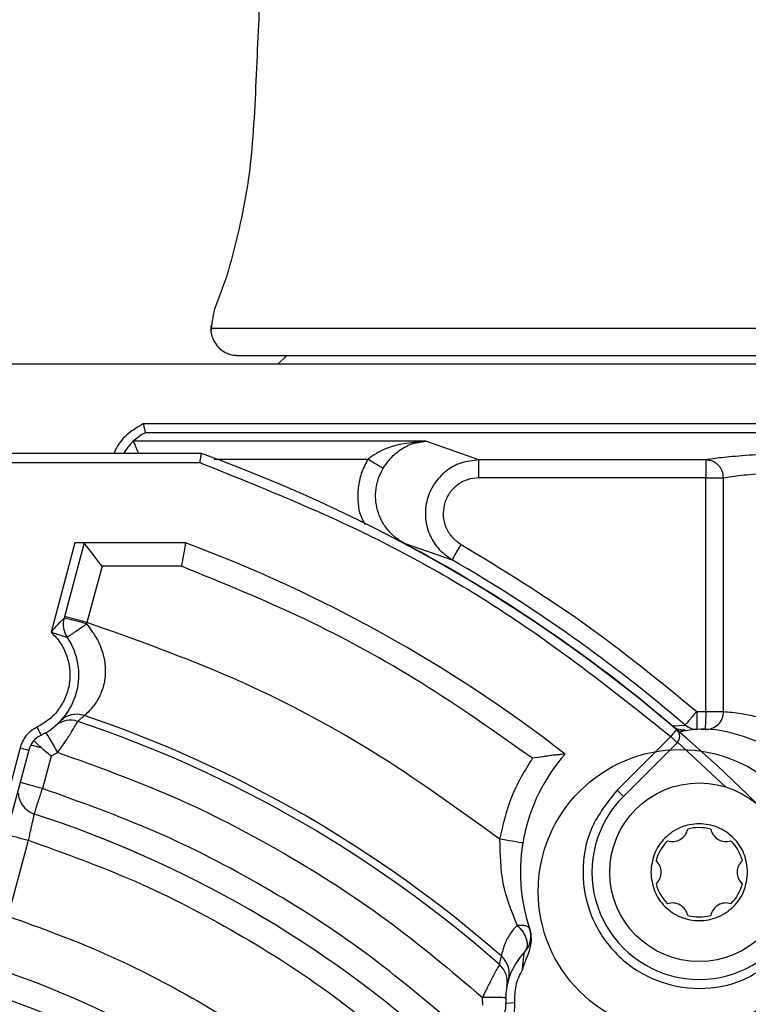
# Model space of a CAD drawing. Header units: inches. Extents: x 170 to 288, y 234 to 248.
# Tile 475 of 480: x 260.3843 to 260.4378, y 244.729 to 244.8013. Entities that reach past the tile are written whole.
import ezdxf

# ---------------------------------------------------------------- set-up
doc = ezdxf.new("R2010")
doc.units = ezdxf.units.IN
doc.header["$LTSCALE"] = 0.25
doc.header["$MEASUREMENT"] = 0
doc.layers.add('ANNOTATIONS', color=1, linetype='Continuous')
doc.layers.add('STANDARD Z GUIDE MOTOR RH', color=7, linetype='Continuous')
doc.styles.add('ARIAL', font='arial.ttf', dxfattribs={"height": 0.09375})
doc.dimstyles.new('STANDARD$0', dxfattribs={"dimtxt": 0.09375, "dimasz": 0.09375, "dimexe": 0.03125, "dimexo": 0.046875, "dimgap": 0.09, "dimtad": 0, "dimtih": 1, "dimtoh": 1, "dimdec": 4, "dimzin": 0, "dimdsep": 46, "dimtxsty": 'ARIAL', "dimcen": 0.09, "dimadec": 0, "dimazin": 0, "dimtfac": 1, "dimtdec": 4, "dimtofl": 0, "dimtmove": 0, "dimatfit": 1, "dimfxl": 1, "dimtolj": 1, "dimtzin": 0, "dimarcsym": 0})

# ---------------------------------------------------------------- blocks, each defined once
blk = doc.blocks.new('*D54')
at = {"layer": 'ANNOTATIONS', "color": 0, "lineweight": -2, "transparency": 16777216}
for p, q in [((260.8643552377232, 245.1923245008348), (261.4626251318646, 245.1923245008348)), ((261.4313751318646, 245.0985745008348), (261.4313751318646, 244.8065568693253)), ((261.4313751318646, 244.2375278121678), (261.4313751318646, 244.5295454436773)), ((259.7476886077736, 244.1437778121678), (261.4626251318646, 244.1437778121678))]:
    blk.add_line(p, q, dxfattribs=at)
at = {"layer": 'ANNOTATIONS', "color": 0, "transparency": 16777216}
for points in [[(261.4157501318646, 245.0985745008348), (261.4470001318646, 245.0985745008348), (261.4313751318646, 245.1923245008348)], [(261.4157501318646, 244.2375278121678), (261.4470001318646, 244.2375278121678), (261.4313751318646, 244.1437778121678)]]:
    blk.add_solid(points, dxfattribs=at)
at = {"layer": 'defpoints', "color": 0, "transparency": 16777216}
for p in [(260.8174802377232, 245.1923245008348), (261.4313751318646, 245.1923245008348), (259.7008136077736, 244.1437778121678)]:
    blk.add_point(p, dxfattribs=at)
at = {"layer": 'ANNOTATIONS', "color": 0, "transparency": 16777216, "insert": (261.4313751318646, 244.6680511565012), "char_height": 0.09375, "attachment_point": 5, "style": 'ARIAL'}
blk.add_mtext('\\A1;HEADROOM', dxfattribs=at)

msp = doc.modelspace()

# ---------------------------------------------------------------- linework, layer by layer
at = {"layer": 'STANDARD Z GUIDE MOTOR RH'}
for p, q in [((260.5446998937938, 244.7786177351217), (260.3983744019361, 244.7786177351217)), ((260.4003429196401, 244.7766492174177), (260.5427313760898, 244.7766492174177)), ((260.4039518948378, 244.7766492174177), (260.403295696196, 244.775993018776)), ((260.5174689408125, 244.775993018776), (260.2727182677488, 244.775993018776)), ((260.4387287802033, 244.7716210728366), (260.3934159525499, 244.7716210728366)), ((260.3935673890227, 244.7709644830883), (260.3935680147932, 244.7709652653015)), ((260.4390005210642, 244.7709652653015), (260.3935680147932, 244.7709652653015)), ((260.3926852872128, 244.7703441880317), (260.3926858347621, 244.7703458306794)), ((260.4141596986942, 244.7703441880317), (260.3926852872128, 244.7703441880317)), ((260.4180587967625, 244.768969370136), (260.4141596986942, 244.7703441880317)), ((260.3976826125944, 244.7694313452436), (260.322294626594, 244.7694313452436)), ((260.3224089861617, 244.7687752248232), (260.3975681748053, 244.7687752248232)), ((260.3986303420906, 244.7690326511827), (260.4099133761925, 244.7690326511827)), ((260.4347157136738, 244.768969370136), (260.4180587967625, 244.768969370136)), ((260.4180587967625, 244.767657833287), (260.4180587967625, 244.768969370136)), ((260.4347157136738, 244.767657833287), (260.4180587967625, 244.767657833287)), ((260.4347156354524, 244.7504823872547), (260.4347156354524, 244.767657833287)), ((260.4360076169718, 244.7504822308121), (260.4360076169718, 244.767657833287)), ((260.3883995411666, 244.7628696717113), (260.3866453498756, 244.7563230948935)), ((260.3890788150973, 244.7628696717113), (260.3875982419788, 244.7573441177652)), ((260.3965225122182, 244.7628696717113), (260.3883995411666, 244.7628696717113)), ((260.4125632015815, 244.7628263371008), (260.4125738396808, 244.7628462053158)), ((260.4125738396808, 244.7628462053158), (260.4160949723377, 244.7616241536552)), ((260.3903879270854, 244.7611636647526), (260.3892803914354, 244.7570302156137)), ((260.3962147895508, 244.7611636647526), (260.3903879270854, 244.7611636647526)), ((260.3892543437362, 244.7569286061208), (260.3892803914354, 244.7570302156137)), ((260.4311713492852, 244.7503544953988), (260.4307599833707, 244.7506971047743)), ((260.387468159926, 244.7499299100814), (260.3874728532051, 244.7499285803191)), ((260.3874744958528, 244.7499281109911), (260.3875644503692, 244.7499809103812)), ((260.3890846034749, 244.7501937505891), (260.3886166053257, 244.7497594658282)), ((260.4340426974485, 244.7504909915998), (260.4347156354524, 244.7504822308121)), ((260.432250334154, 244.7494389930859), (260.4331867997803, 244.7494964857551)), ((260.4325811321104, 244.7491594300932), (260.4331824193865, 244.7491281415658)), ((260.4321373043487, 244.7486566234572), (260.4281937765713, 244.7447131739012)), ((260.4321373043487, 244.7486566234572), (260.4326012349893, 244.7481926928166)), ((260.3843677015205, 244.7478227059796), (260.3801755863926, 244.7321775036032)), ((260.3850014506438, 244.7476528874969), (260.3808093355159, 244.7320076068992)), ((260.4326012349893, 244.7481926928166), (260.4286577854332, 244.7442491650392)), ((260.432634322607, 244.7482282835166), (260.4361611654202, 244.7449438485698)), ((260.3866494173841, 244.7472113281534), (260.3860113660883, 244.7448302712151)), ((260.3871518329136, 244.7474815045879), (260.3866494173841, 244.7472113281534)), ((260.4281937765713, 244.7447131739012), (260.4286577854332, 244.7442491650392)), ((260.3834993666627, 244.7354551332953), (260.384991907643, 244.7410255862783)), ((260.4195595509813, 244.7318944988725), (260.4197016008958, 244.7325169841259)), ((260.4202538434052, 244.7309053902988), (260.4202406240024, 244.7308436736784)), ((260.4183364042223, 244.7289168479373), (260.4183191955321, 244.7294870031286)), ((260.420692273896, 244.7290897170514), (260.4200378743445, 244.7290416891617))]:
    msp.add_line(p, q, dxfattribs=at)
at = {"layer": 'STANDARD Z GUIDE MOTOR RH', "flags": 128}
for points in [[(260.3903879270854, 244.7611636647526), (260.3901606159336, 244.7614598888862), (260.3899401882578, 244.7617471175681), (260.3897333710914, 244.762016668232), (260.3895464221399, 244.7622602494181), (260.3893850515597, 244.7624705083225), (260.3892541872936, 244.7626411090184), (260.3891577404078, 244.7627668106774), (260.3890986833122, 244.7628437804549), (260.3890788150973, 244.7628696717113)], [(260.4160949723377, 244.7616241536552), (260.416109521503, 244.7616493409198), (260.4161481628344, 244.7617162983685), (260.4162094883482, 244.7618224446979), (260.4162911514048, 244.7619638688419), (260.4163901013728, 244.762135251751), (260.4165025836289, 244.7623301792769), (260.4166244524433, 244.7625412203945), (260.4167510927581, 244.7627604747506)], [(260.3892803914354, 244.7570302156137), (260.3889589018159, 244.7571164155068), (260.3886497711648, 244.7571992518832), (260.3883648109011, 244.7572755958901), (260.3881151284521, 244.7573424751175), (260.3879101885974, 244.7573973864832), (260.3877578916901, 244.7574382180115), (260.3876641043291, 244.7574633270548), (260.387632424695, 244.7574717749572)], [(260.3856211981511, 244.7493380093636), (260.38567689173, 244.74922271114), (260.3857304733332, 244.7491119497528), (260.3857798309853, 244.7490097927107), (260.3858230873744, 244.7489203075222), (260.3858586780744, 244.7488467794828), (260.3858850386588, 244.7487921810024), (260.385901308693, 244.7487586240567), (260.3859067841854, 244.7487472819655)], [(260.4325641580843, 244.749154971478), (260.4325560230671, 244.7491453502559), (260.432531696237, 244.7491170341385), (260.4324922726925, 244.7490709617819), (260.4324391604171, 244.7490090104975), (260.4323744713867, 244.7489335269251), (260.4323006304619, 244.748847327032), (260.4322205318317, 244.7487538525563), (260.4321373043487, 244.7486566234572)], [(260.3871518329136, 244.7474815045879), (260.3869817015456, 244.74776755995), (260.3868181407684, 244.7480426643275), (260.3866674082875, 244.7482961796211), (260.3865352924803, 244.7485184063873), (260.3864267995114, 244.7487007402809), (260.3863462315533, 244.7488362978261), (260.3862966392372, 244.7489196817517), (260.3862798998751, 244.7489479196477)], [(260.3843677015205, 244.7478227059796), (260.3844912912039, 244.7477895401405), (260.3846101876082, 244.7477577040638), (260.3847197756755, 244.7477283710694), (260.3848158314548, 244.7477026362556), (260.384894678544, 244.7476815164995), (260.3849532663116, 244.7476657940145), (260.3849893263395, 244.747656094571), (260.3850014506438, 244.7476528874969)], [(260.3851571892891, 244.748038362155), (260.3852046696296, 244.7480256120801), (260.3852674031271, 244.7480087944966), (260.3853449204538, 244.7479880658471), (260.3854362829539, 244.7479635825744), (260.3855407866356, 244.7479355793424), (260.3856571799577, 244.7479043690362), (260.385784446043, 244.7478702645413), (260.3859213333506, 244.7478335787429)], [(260.3860113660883, 244.7448302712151), (260.3856898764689, 244.7449163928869), (260.3853807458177, 244.7449992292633), (260.3850958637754, 244.7450755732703), (260.3848461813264, 244.745142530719), (260.3846412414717, 244.7451974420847), (260.3844889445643, 244.7452381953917), (260.3843951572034, 244.7452633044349), (260.3843634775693, 244.7452718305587)], [(260.383344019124, 244.7414671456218), (260.383375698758, 244.7414586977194), (260.383469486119, 244.7414335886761), (260.3836217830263, 244.7413927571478), (260.3838267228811, 244.7413378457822), (260.38407640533, 244.7412709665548), (260.3843612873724, 244.7411946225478), (260.3846704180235, 244.7411117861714), (260.384991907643, 244.7410255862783)], [(260.4212788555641, 244.7408277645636), (260.4212465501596, 244.7408331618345), (260.4211508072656, 244.7408490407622), (260.4209952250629, 244.740874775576), (260.4207859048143, 244.7409095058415), (260.4205309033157, 244.7409517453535), (260.4202399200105, 244.7410000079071), (260.4199241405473, 244.7410523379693), (260.4195958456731, 244.741106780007)], [(260.4200250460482, 244.7294651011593), (260.4199922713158, 244.7294654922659), (260.4198951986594, 244.729466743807), (260.4197375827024, 244.7294687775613), (260.4195254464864, 244.7294715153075), (260.4192669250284, 244.7294748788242), (260.4189720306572, 244.7294786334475), (260.4186519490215, 244.7294827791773), (260.4183191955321, 244.7294870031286)]]:
    msp.add_lwpolyline(points, dxfattribs=at)
at = {"layer": 'STANDARD Z GUIDE MOTOR RH'}
for centre, radius in [((260.4328232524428, 244.7372791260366), 0.01041666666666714), ((260.4342255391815, 244.7386814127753), 0.006561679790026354), ((260.3599886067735, 244.6644444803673), 0.06900244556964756)]:
    msp.add_circle(centre, radius, dxfattribs=at)
for centre, radius, start, end in [((260.3953669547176, 244.7674628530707), 0.003937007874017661, 117.1998508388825, 150.0000000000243), ((260.3599886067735, 244.6644444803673), 0.1115485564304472, 19.74992279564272, 70.25006878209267), ((260.3599886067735, 244.6644444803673), 0.1049868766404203, 52.16664339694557, 69.63586519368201), ((260.3599886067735, 244.6644444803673), 0.1115710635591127, 50.63067941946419, 61.88021623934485), ((260.3599886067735, 244.6644444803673), 0.1122132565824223, 49.28378258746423, 60.00013767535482), ((260.3892461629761, 244.7569025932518), 0.00170603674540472, 164.9999999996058, 214.1966134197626), ((260.3818994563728, 244.7311223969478), 0.02683383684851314, 74.09220627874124, 77.7385406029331), ((260.3837646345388, 244.7531778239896), 0.004921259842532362, 295.8033865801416, 34.1966134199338), ((260.3880728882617, 244.7481441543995), 0.001704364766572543, 71.39666385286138, 130.5524594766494), ((260.388535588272, 244.7485798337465), 0.001704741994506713, 71.21294635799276, 136.0495642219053), ((260.3599886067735, 244.6644444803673), 0.09055118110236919, 48.74285587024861, 71.2571441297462), ((260.4347045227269, 244.7504734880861), 0.001303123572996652, 268.0945441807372, 0.3844033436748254), ((260.3599886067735, 244.6644444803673), 0.08999005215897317, 48.5494945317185, 71.4505054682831), ((260.4321372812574, 244.7486566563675), 0.0006561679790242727, 315.0000000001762, 49.41172578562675), ((260.4342255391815, 244.7386814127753), 0.01049868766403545, 87.6216579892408, 90.88703331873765), ((260.386649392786, 244.7472113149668), 0.001706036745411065, 115.8033865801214, 165.0000000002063), ((260.4342255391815, 244.7386814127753), 0.01312335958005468, 138.5833216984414, 198.8675847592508), ((260.4342255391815, 244.7386814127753), 0.007874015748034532, 134.9999999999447, 315.0000000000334), ((260.3599886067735, 244.6644444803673), 0.08252624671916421, 47.94715203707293, 72.05284796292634), ((260.3599886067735, 244.6644444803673), 0.08252803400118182, 47.94622959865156, 72.05283842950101), ((260.4322620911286, 244.7420822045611), 0.001141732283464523, 251.65792967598, 348.3420703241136), ((260.4342255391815, 244.7386814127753), 0.003280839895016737, 75.07006214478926, 104.9299378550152), ((260.4361889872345, 244.7420822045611), 0.001141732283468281, 191.6579296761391, 288.3420703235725), ((260.4342255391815, 244.7386814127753), 0.003280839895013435, 135.0700621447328, 164.9299378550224), ((260.4342255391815, 244.7386814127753), 0.003280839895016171, 15.07006214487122, 44.92993785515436), ((260.4302986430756, 244.7386814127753), 0.001141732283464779, 311.6579296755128, 48.34207032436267), ((260.4381524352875, 244.7386814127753), 0.001141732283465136, 131.6579296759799, 228.3420703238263), ((260.4342255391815, 244.7386814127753), 0.003280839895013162, 195.0700621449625, 224.9299378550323), ((260.4342255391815, 244.7386814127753), 0.003280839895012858, 315.0700621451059, 344.9299378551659), ((260.4322620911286, 244.7352806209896), 0.001141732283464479, 11.65792967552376, 108.3420703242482), ((260.4361889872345, 244.7352806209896), 0.001141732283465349, 71.65792967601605, 168.3420703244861), ((260.4342255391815, 244.7386814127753), 0.003280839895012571, 255.0700621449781, 284.9299378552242), ((260.4201593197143, 244.7339854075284), 0.001706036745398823, 341.2666749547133, 18.46157945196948), ((260.4201593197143, 244.7339854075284), 0.001706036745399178, 316.2410328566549, 337.6300757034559), ((260.4185787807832, 244.7312346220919), 0.001704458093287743, 343.9458729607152, 48.7950169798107), ((260.4249459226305, 244.7294017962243), 0.004921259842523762, 136.2410328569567, 184.1966134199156), ((260.4184327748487, 244.7306160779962), 0.001704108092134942, 349.4432108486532, 48.60765389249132), ((260.3599886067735, 244.6644444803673), 0.07087950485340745, 48.42080540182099, 71.57919459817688), ((260.4183363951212, 244.7289168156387), 0.001706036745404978, 314.999999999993, 4.196613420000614)]:
    msp.add_arc(centre, radius, start, end, dxfattribs=at)
for points, knots in [([(260.4020043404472, 244.8041429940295), (260.4019001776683, 244.8017054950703), (260.4016918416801, 244.7968302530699), (260.4013558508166, 244.7897932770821), (260.4002087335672, 244.7847489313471), (260.3992778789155, 244.7816116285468), (260.3985645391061, 244.7800584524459), (260.3984373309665, 244.7789272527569), (260.3983736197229, 244.7783606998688)], [0, 0, 0, 0, 0.2798644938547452, 0.5597570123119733, 0.8058233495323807, 0.8703458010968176, 0.9350636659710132, 1, 1, 1, 1]), ([(260.3983904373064, 244.7788681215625), (260.3983812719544, 244.778720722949), (260.3983620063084, 244.7784108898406), (260.398475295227, 244.7779338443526), (260.398713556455, 244.7774700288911), (260.3990828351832, 244.7770725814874), (260.3995454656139, 244.7767926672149), (260.3999819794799, 244.7766646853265), (260.4002494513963, 244.7766532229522), (260.4003429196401, 244.7766492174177)], [0, 0, 0, 0, 0.1323297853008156, 0.2781583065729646, 0.434645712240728, 0.5970436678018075, 0.759453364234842, 0.9159408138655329, 1, 1, 1, 1]), ([(260.3934159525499, 244.7716210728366), (260.3930368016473, 244.771398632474), (260.3922784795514, 244.7709537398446), (260.3915528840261, 244.7701497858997), (260.3913281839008, 244.7695860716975), (260.391266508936, 244.7694313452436)], [0, 0, 0, 0, 0.420452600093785, 0.8409277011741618, 1, 1, 1, 1]), ([(260.3934159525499, 244.7716210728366), (260.3934280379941, 244.7715664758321), (260.3934502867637, 244.7714659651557), (260.3934855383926, 244.7713093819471), (260.3935173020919, 244.7711790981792), (260.3935405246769, 244.7710792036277), (260.3935607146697, 244.7709943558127), (260.3935651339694, 244.7709767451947), (260.3935680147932, 244.7709652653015)], [0, 0, 0, 0, 0.1643181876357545, 0.302502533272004, 0.5002121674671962, 0.6330940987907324, 0.7608238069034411, 0.9999999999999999, 0.9999999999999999, 0.9999999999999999, 0.9999999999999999]), ([(260.3926852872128, 244.7703441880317), (260.3926884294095, 244.7703363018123), (260.3926947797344, 244.7703203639), (260.3927298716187, 244.7702323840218), (260.3927833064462, 244.7700987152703), (260.3928787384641, 244.7698702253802), (260.3929743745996, 244.7696360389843), (260.3930599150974, 244.7694584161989), (260.3930729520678, 244.7694313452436)], [0, 0, 0, 0, 0.1546008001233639, 0.3124455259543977, 0.4742444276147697, 0.6408824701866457, 0.9452679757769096, 1, 1, 1, 1]), ([(260.4141596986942, 244.7703441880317), (260.4132106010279, 244.7702569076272), (260.4119697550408, 244.7701427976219), (260.4105668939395, 244.7695095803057), (260.4101148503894, 244.7691796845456), (260.4099133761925, 244.7690326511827)], [0, 0, 0, 0, 0.6432681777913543, 0.84100589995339, 1, 1, 1, 1]), ([(260.4110305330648, 244.7683579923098), (260.4111688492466, 244.7685644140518), (260.4114893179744, 244.7690426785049), (260.4121690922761, 244.7696702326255), (260.4130776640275, 244.7702012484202), (260.4137756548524, 244.7702934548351), (260.4141596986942, 244.7703441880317)], [0, 0, 0, 0, 0.1590938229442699, 0.3686090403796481, 0.6526002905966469, 1, 1, 1, 1]), ([(260.3975681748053, 244.7687752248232), (260.397577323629, 244.7688280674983), (260.3975944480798, 244.7689269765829), (260.3976221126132, 244.7690880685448), (260.397646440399, 244.769223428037), (260.3976640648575, 244.7693252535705), (260.3976784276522, 244.7694084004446), (260.3976809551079, 244.7694222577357), (260.3976826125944, 244.7694313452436)], [0, 0, 0, 0, 0.1550597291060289, 0.290235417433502, 0.499935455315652, 0.6306411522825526, 0.757777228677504, 1, 1, 1, 1]), ([(260.442805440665, 244.7695764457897), (260.4418165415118, 244.7695317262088), (260.4398386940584, 244.7694422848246), (260.437544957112, 244.769292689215), (260.4357428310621, 244.7691349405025), (260.435058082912, 244.7690245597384), (260.4347157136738, 244.768969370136)], [0, 0, 0, 0, 0.2499954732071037, 0.500003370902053, 0.7500052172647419, 1, 1, 1, 1]), ([(260.3975681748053, 244.7687752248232), (260.4017144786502, 244.7671100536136), (260.4100105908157, 244.763778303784), (260.4216465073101, 244.7570065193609), (260.4286413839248, 244.7514391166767), (260.4321373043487, 244.7486566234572)], [0, 0, 0, 0, 0.3332420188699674, 0.666765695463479, 1, 1, 1, 1]), ([(260.4099133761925, 244.769032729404), (260.4097494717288, 244.7687226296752), (260.4094219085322, 244.7681028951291), (260.4091765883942, 244.7670634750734), (260.4091458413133, 244.7659994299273), (260.4092628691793, 244.7650066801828), (260.4095680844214, 244.7644590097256), (260.40969670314, 244.7642282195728)], [0, 0, 0, 0, 0.2085114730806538, 0.4167103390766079, 0.628895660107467, 0.8436153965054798, 1, 1, 1, 1]), ([(260.4099133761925, 244.7690326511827), (260.4100459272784, 244.7689526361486), (260.410320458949, 244.7687869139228), (260.410681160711, 244.7685689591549), (260.4109458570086, 244.7684091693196), (260.4110029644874, 244.7683746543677), (260.4110305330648, 244.7683579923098)], [0, 0, 0, 0, 0.2414000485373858, 0.499972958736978, 0.7586124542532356, 1, 1, 1, 1]), ([(260.4180587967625, 244.768969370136), (260.4176022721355, 244.7689230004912), (260.4167424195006, 244.7688356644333), (260.4155962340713, 244.7681832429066), (260.4147240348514, 244.7672546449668), (260.4141934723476, 244.7660737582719), (260.4140610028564, 244.7647820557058), (260.4143482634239, 244.7635519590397), (260.4150122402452, 244.7624082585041), (260.4157131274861, 244.7619006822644), (260.4160949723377, 244.7616241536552)], [0, 0, 0, 0, 0.1328588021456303, 0.2502362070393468, 0.3765817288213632, 0.4998452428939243, 0.6219149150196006, 0.7495812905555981, 0.8635713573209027, 1, 1, 1, 1]), ([(260.4360076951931, 244.767657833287), (260.4359895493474, 244.7678222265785), (260.4359616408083, 244.768075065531), (260.4357999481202, 244.7683795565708), (260.435633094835, 244.7685891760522), (260.4354266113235, 244.7687584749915), (260.4351267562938, 244.7689227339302), (260.4348776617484, 244.7689509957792), (260.4347157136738, 244.768969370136)], [0, 0, 0, 0, 0.2395435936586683, 0.3684210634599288, 0.50001018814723, 0.6315984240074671, 0.7604848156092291, 1, 1, 1, 1]), ([(260.4347157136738, 244.768969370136), (260.4347157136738, 244.7689446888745), (260.4347157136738, 244.7688953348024), (260.4347157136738, 244.768589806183), (260.4347157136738, 244.7681623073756), (260.4347157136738, 244.7678259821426), (260.4347157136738, 244.767657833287)], [0, 0, 0, 0, 0.2500440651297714, 0.5000025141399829, 0.750021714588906, 1, 1, 1, 1]), ([(260.4125738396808, 244.7628462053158), (260.4123452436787, 244.7629857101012), (260.4118881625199, 244.7632646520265), (260.4113257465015, 244.7638454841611), (260.4108839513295, 244.7645175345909), (260.410588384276, 244.7652666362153), (260.4104493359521, 244.7660595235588), (260.4104765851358, 244.7668622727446), (260.4106571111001, 244.767648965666), (260.4109060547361, 244.768121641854), (260.4110305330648, 244.7683579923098)], [0, 0, 0, 0, 0.1252448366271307, 0.2504289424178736, 0.3755290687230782, 0.5005424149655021, 0.6254659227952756, 0.750341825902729, 0.8751643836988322, 1, 1, 1, 1]), ([(260.4360076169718, 244.767657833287), (260.4363931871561, 244.76772052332), (260.4371328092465, 244.7678407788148), (260.4390528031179, 244.7680038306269), (260.4412472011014, 244.7681453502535), (260.4429879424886, 244.7682264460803), (260.4438135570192, 244.7682649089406)], [0, 0, 0, 0, 0.2849443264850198, 0.5465959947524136, 0.7849554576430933, 1, 1, 1, 1]), ([(260.4180587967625, 244.767657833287), (260.417772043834, 244.7676306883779), (260.4171986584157, 244.7675764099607), (260.4164292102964, 244.7671512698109), (260.4158325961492, 244.7665204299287), (260.4154733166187, 244.7657259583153), (260.415389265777, 244.7648580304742), (260.4155920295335, 244.7640136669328), (260.4160466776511, 244.7632611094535), (260.4165162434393, 244.7629273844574), (260.4167510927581, 244.7627604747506)], [0, 0, 0, 0, 0.1250649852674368, 0.250077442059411, 0.3750170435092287, 0.499948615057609, 0.6248748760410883, 0.7498571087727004, 0.8748931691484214, 1, 1, 1, 1]), ([(260.4347156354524, 244.767657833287), (260.4348682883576, 244.767657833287), (260.4351736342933, 244.767657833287), (260.4355735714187, 244.767657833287), (260.4358816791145, 244.767657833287), (260.435965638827, 244.767657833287), (260.4360076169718, 244.767657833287)], [0, 0, 0, 0, 0.2500027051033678, 0.5000711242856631, 0.7500457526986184, 1, 1, 1, 1]), ([(260.3965225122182, 244.7628696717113), (260.3965180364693, 244.7628459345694), (260.3965112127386, 244.7628097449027), (260.3964725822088, 244.7625931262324), (260.3964256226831, 244.7623284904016), (260.3963598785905, 244.7619757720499), (260.3962853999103, 244.7615570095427), (260.3962393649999, 244.7613005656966), (260.3962147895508, 244.7611636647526)], [0, 0, 0, 0, 0.2421853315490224, 0.3692359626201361, 0.5000897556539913, 0.7104167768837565, 0.8454078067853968, 1, 1, 1, 1]), ([(260.4167510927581, 244.7627604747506), (260.4197768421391, 244.7609182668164), (260.425828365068, 244.7572338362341), (260.4313045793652, 244.7527386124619), (260.4340426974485, 244.7504909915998)], [0, 0, 0, 0, 0.4999980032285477, 1, 1, 1, 1]), ([(260.4219829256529, 244.7470498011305), (260.4193083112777, 244.7489404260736), (260.4139577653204, 244.7527226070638), (260.4053163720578, 244.7574556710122), (260.3992481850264, 244.7599278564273), (260.3962147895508, 244.7611636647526)], [0, 0, 0, 0, 0.333275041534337, 0.666714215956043, 0.9999999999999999, 0.9999999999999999, 0.9999999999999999, 0.9999999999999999]), ([(260.3875982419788, 244.7573441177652), (260.3875961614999, 244.7573420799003), (260.3875918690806, 244.7573378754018), (260.3875439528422, 244.7572918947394), (260.3873935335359, 244.7571458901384), (260.3870664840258, 244.75681075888), (260.3868014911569, 244.7565039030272), (260.3866453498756, 244.7563230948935)], [0, 0, 0, 0, 0.05970614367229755, 0.1231850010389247, 0.2723084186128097, 0.5712235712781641, 0.9999999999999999, 0.9999999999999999, 0.9999999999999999, 0.9999999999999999]), ([(260.3866453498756, 244.7563230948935), (260.3868842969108, 244.7560710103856), (260.3873622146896, 244.7555668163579), (260.3878208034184, 244.7546195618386), (260.3880520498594, 244.7536003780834), (260.3880262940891, 244.7525529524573), (260.3877502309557, 244.7515422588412), (260.3872362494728, 244.7506323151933), (260.3865249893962, 244.7498566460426), (260.385922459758, 244.7495108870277), (260.3856211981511, 244.7493380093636)], [0, 0, 0, 0, 0.1249965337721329, 0.2500054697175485, 0.3750030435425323, 0.5000024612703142, 0.6250063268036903, 0.7500001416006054, 0.875001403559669, 1, 1, 1, 1]), ([(260.3866453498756, 244.7563230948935), (260.386796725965, 244.7562735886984), (260.3870789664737, 244.7561812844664), (260.3874115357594, 244.7560738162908), (260.3876220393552, 244.756008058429), (260.3877392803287, 244.7559724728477), (260.3878193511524, 244.7559483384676), (260.3878299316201, 244.7559452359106), (260.3878350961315, 244.7559437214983)], [0, 0, 0, 0, 0.3084844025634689, 0.575168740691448, 0.6935580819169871, 0.8025408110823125, 0.9036167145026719, 1, 1, 1, 1]), ([(260.3878350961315, 244.7559437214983), (260.3878522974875, 244.7559579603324), (260.3878788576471, 244.75597994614), (260.3880497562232, 244.7561008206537), (260.3882302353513, 244.7562266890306), (260.3884571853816, 244.7563835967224), (260.3887916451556, 244.7566134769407), (260.3890717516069, 244.7568042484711), (260.3892543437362, 244.7569286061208)], [0, 0, 0, 0, 0.2345063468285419, 0.3620950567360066, 0.4932623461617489, 0.6255087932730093, 0.755881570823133, 1, 1, 1, 1]), ([(260.3892543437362, 244.7569286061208), (260.389539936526, 244.7565483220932), (260.3900739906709, 244.755837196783), (260.3905167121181, 244.754650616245), (260.3906684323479, 244.7535359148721), (260.3905594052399, 244.7524890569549), (260.3902094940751, 244.7515367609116), (260.3897079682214, 244.7507890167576), (260.3892278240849, 244.7503116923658), (260.3891309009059, 244.7502318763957), (260.3890846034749, 244.7501937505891)], [0, 0, 0, 0, 0.1297534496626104, 0.2426369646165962, 0.3462525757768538, 0.4520809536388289, 0.5714864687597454, 0.7135970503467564, 0.8631935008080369, 1, 1, 1, 1]), ([(260.4195958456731, 244.741106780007), (260.4164955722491, 244.7433461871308), (260.4102925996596, 244.7478267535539), (260.400092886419, 244.7531841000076), (260.3928835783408, 244.7557485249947), (260.3892803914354, 244.7570302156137)], [0, 0, 0, 0, 0.3332499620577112, 0.6667606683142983, 0.9999999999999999, 0.9999999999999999, 0.9999999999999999, 0.9999999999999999]), ([(260.432250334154, 244.7494389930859), (260.4320274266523, 244.7496322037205), (260.4316926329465, 244.7499223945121), (260.431301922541, 244.7502462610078), (260.4311713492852, 244.7503544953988)], [0, 0, 0, 0, 0.6658055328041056, 1, 1, 1, 1]), ([(260.4340426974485, 244.7504909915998), (260.4339361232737, 244.7503671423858), (260.4337722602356, 244.7501767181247), (260.4335746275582, 244.7499471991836), (260.4334383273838, 244.7497887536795), (260.4333279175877, 244.7496604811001), (260.4332198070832, 244.7495349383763), (260.4331998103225, 244.7495116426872), (260.4331867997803, 244.7494964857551)], [0, 0, 0, 0, 0.2396986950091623, 0.3685485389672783, 0.5000315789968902, 0.6315001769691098, 0.7602420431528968, 1, 1, 1, 1]), ([(260.4340426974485, 244.7504909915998), (260.4340452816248, 244.7503259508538), (260.4340492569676, 244.7500720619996), (260.4340538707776, 244.7497666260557), (260.4340572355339, 244.7495562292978), (260.4340597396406, 244.7493870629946), (260.4340622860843, 244.7492232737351), (260.4340627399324, 244.7491963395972), (260.4340630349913, 244.7491788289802)], [0, 0, 0, 0, 0.2394576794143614, 0.3683674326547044, 0.4999319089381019, 0.6316238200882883, 0.7605086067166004, 0.9999999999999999, 0.9999999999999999, 0.9999999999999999, 0.9999999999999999]), ([(260.4347156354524, 244.7504822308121), (260.4347088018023, 244.7503172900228), (260.4346982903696, 244.7500635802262), (260.4346855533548, 244.749758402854), (260.4346768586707, 244.7495481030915), (260.4346698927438, 244.7493790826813), (260.4346630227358, 244.7492155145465), (260.4346619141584, 244.74918859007), (260.4346611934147, 244.7491710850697)], [0, 0, 0, 0, 0.2394788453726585, 0.3683632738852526, 0.4999564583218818, 0.6316390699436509, 0.7605094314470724, 1, 1, 1, 1]), ([(260.4347156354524, 244.7504822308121), (260.4348682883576, 244.7504822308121), (260.4351736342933, 244.7504822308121), (260.4355735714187, 244.7504822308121), (260.4358816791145, 244.7504822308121), (260.435965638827, 244.7504822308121), (260.4360076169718, 244.7504822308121)], [0, 0, 0, 0, 0.2500027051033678, 0.5000711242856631, 0.7500457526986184, 1, 1, 1, 1]), ([(260.4360076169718, 244.7504822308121), (260.4362004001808, 244.7504714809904), (260.4365512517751, 244.750451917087), (260.4373577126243, 244.7503509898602), (260.4382972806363, 244.7501677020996), (260.4391157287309, 244.7498865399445), (260.4394979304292, 244.749755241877)], [0, 0, 0, 0, 0.2672039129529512, 0.486291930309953, 0.7601068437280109, 1, 1, 1, 1]), ([(260.3856211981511, 244.7493380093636), (260.3854731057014, 244.7492551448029), (260.3851772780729, 244.7490896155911), (260.3848172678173, 244.7487266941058), (260.3845284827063, 244.748305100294), (260.3844213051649, 244.7479835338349), (260.3843677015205, 244.7478227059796)], [0, 0, 0, 0, 0.2503111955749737, 0.5000185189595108, 0.7499398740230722, 1, 1, 1, 1]), ([(260.3871518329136, 244.7474815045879), (260.3873499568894, 244.7477699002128), (260.3877458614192, 244.7483461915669), (260.3882160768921, 244.7490931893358), (260.3885398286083, 244.749628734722), (260.388590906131, 244.7497157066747), (260.3886166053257, 244.7497594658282)], [0, 0, 0, 0, 0.2555775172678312, 0.5107120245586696, 0.7538191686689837, 1, 1, 1, 1]), ([(260.4331824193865, 244.7491281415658), (260.4330903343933, 244.7491246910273), (260.4329687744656, 244.7491201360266), (260.4327921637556, 244.7491521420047), (260.4326022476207, 244.7492068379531), (260.4324120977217, 244.7493012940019), (260.4322732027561, 244.7494195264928), (260.432250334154, 244.7494389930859)], [0, 0, 0, 0, 0.312672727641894, 0.4127542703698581, 0.5806082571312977, 0.9309485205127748, 1, 1, 1, 1]), ([(260.4445242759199, 244.7371993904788), (260.4446057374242, 244.7376197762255), (260.4448661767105, 244.7389637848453), (260.4444998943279, 244.74129354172), (260.4434711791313, 244.7439301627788), (260.4417375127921, 244.7461933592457), (260.4394742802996, 244.7479271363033), (260.4368376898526, 244.7489554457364), (260.4345134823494, 244.7493220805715), (260.4331749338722, 244.749063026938), (260.432760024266, 244.7489827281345)], [0, 0, 0, 0, 0.0659222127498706, 0.2107588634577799, 0.3555932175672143, 0.5004295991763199, 0.6452659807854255, 0.79010033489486, 0.9349374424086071, 0.9999999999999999, 0.9999999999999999, 0.9999999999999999, 0.9999999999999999]), ([(260.4331867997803, 244.7494964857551), (260.4333187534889, 244.7494030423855), (260.4335817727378, 244.7492167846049), (260.4339029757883, 244.749191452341), (260.4340630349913, 244.7491788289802)], [0, 0, 0, 0, 0.501688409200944, 1, 1, 1, 1]), ([(260.3859213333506, 244.7478335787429), (260.3857939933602, 244.747953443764), (260.3855732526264, 244.7481612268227), (260.3854389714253, 244.7482963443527), (260.3853821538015, 244.7483535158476)], [0, 0, 0, 0, 0.576875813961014, 0.9999999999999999, 0.9999999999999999, 0.9999999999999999, 0.9999999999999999]), ([(260.3866494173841, 244.7472113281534), (260.386520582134, 244.7473187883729), (260.3862644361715, 244.7475324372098), (260.3860352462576, 244.7477335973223), (260.3859213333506, 244.7478335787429)], [0, 0, 0, 0, 0.5029759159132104, 1, 1, 1, 1]), ([(260.3871518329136, 244.7474815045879), (260.3899953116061, 244.7464570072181), (260.3956822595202, 244.744408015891), (260.403739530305, 244.7402232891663), (260.4113921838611, 244.7353377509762), (260.4160101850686, 244.7314372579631), (260.4183191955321, 244.7294870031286)], [0, 0, 0, 0, 0.2500003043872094, 0.4999997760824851, 0.7499988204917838, 1, 1, 1, 1]), ([(260.4195958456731, 244.741106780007), (260.4198313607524, 244.7421624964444), (260.4203023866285, 244.7442739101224), (260.4214227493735, 244.7461245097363), (260.4219829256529, 244.7470498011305)], [0, 0, 0, 0, 0.5000045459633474, 1, 1, 1, 1]), ([(260.42438408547, 244.7473629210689), (260.4243704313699, 244.7473613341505), (260.4243417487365, 244.7473580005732), (260.4241400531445, 244.7473396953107), (260.4238591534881, 244.7473089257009), (260.4235173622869, 244.7472705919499), (260.4232237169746, 244.7472334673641), (260.4229710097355, 244.747198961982), (260.4226032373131, 244.7471488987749), (260.4222474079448, 244.7470920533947), (260.4219829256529, 244.7470498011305)], [0, 0, 0, 0, 0.1215955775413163, 0.2554310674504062, 0.3681485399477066, 0.5034833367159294, 0.6429939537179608, 0.668828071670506, 0.7538451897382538, 1, 1, 1, 1]), ([(260.3854182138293, 244.7429550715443), (260.3854293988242, 244.7429901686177), (260.3854524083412, 244.743062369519), (260.3855828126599, 244.7434759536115), (260.3857348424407, 244.7439546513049), (260.3858780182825, 244.7444077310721), (260.385965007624, 244.7446833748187), (260.3860113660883, 244.7448302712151)], [0, 0, 0, 0, 0.2426542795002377, 0.4991828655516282, 0.7111070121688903, 0.8460428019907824, 1, 1, 1, 1]), ([(260.4165933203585, 244.7271737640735), (260.4143322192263, 244.7290937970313), (260.4098100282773, 244.7329338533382), (260.402302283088, 244.7377339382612), (260.3943913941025, 244.7418357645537), (260.3888047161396, 244.7438320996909), (260.3860113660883, 244.7448302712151)], [0, 0, 0, 0, 0.2500004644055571, 0.4999996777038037, 0.749998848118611, 1, 1, 1, 1]), ([(260.3842479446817, 244.7444858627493), (260.3842463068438, 244.744470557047), (260.3842316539, 244.7443336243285), (260.3843056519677, 244.7440838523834), (260.3844665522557, 244.743676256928), (260.384816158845, 244.7432301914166), (260.3852117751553, 244.7430494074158), (260.3854182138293, 244.7429550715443)], [0, 0, 0, 0, 0.02258378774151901, 0.2020462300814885, 0.3687993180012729, 0.6706297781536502, 1, 1, 1, 1]), ([(260.4281937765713, 244.7447131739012), (260.427495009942, 244.7438330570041), (260.426097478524, 244.742072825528), (260.4254845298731, 244.738670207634), (260.4261367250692, 244.7353348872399), (260.4280367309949, 244.7324926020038), (260.4308789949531, 244.7305926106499), (260.4342143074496, 244.7299404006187), (260.4376169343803, 244.7305533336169), (260.4393771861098, 244.7319508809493), (260.4402573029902, 244.7326496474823)], [0, 0, 0, 0, 0.124999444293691, 0.2499985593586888, 0.375000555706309, 0.5, 0.624999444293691, 0.7499985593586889, 0.875000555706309, 1, 1, 1, 1]), ([(260.384991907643, 244.7410255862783), (260.3850203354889, 244.7411553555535), (260.3850771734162, 244.7414148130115), (260.3851594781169, 244.7417884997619), (260.3852350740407, 244.7421310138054), (260.3853012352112, 244.7424289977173), (260.3853548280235, 244.742670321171), (260.3853934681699, 244.742843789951), (260.3854167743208, 244.7429489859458), (260.3854177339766, 244.7429530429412), (260.3854182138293, 244.7429550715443)], [0, 0, 0, 0, 0.1252128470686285, 0.2503474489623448, 0.3755017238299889, 0.5005192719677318, 0.6254605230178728, 0.7503067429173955, 0.8751468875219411, 1, 1, 1, 1]), ([(260.437781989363, 244.7386814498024), (260.4377285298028, 244.7391469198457), (260.4376216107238, 244.7400778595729), (260.4367991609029, 244.7412616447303), (260.4356236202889, 244.7420526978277), (260.4342255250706, 244.7423304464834), (260.4328274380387, 244.7420526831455), (260.4316519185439, 244.7412616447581), (260.4308294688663, 244.7400778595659), (260.4307225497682, 244.7391469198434), (260.4306690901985, 244.7386814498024)], [0, 0, 0, 0, 0.1249991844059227, 0.2499982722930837, 0.3749973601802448, 0.5000034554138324, 0.6250026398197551, 0.7500017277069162, 0.8750008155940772, 1, 1, 1, 1]), ([(260.384991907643, 244.7410255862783), (260.3876214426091, 244.7400796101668), (260.3928805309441, 244.7381876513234), (260.400330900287, 244.7343194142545), (260.4074060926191, 244.7298013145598), (260.4116741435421, 244.7261927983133), (260.4138081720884, 244.724388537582)], [0, 0, 0, 0, 0.2499988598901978, 0.4999994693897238, 0.749999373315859, 0.9999999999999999, 0.9999999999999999, 0.9999999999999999, 0.9999999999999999]), ([(260.4208546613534, 244.7347890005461), (260.4204530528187, 244.7357946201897), (260.4196639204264, 244.7377705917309), (260.4196182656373, 244.7400080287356), (260.4195958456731, 244.741106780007)], [0, 0, 0, 0, 0.5089241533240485, 1, 1, 1, 1]), ([(260.4306690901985, 244.7386814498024), (260.430722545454, 244.7382159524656), (260.4308294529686, 244.7372849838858), (260.4316519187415, 244.7361011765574), (260.4328274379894, 244.7353101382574), (260.4342255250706, 244.7350323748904), (260.4356236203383, 244.7353101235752), (260.4367991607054, 244.7361011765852), (260.4376216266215, 244.7372849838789), (260.437728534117, 244.7382159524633), (260.437781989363, 244.7386814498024)], [0, 0, 0, 0, 0.1250043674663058, 0.2500017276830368, 0.3749990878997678, 0.4999965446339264, 0.6250009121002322, 0.7499982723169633, 0.8749956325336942, 1, 1, 1, 1]), ([(260.3834993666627, 244.7354551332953), (260.3858894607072, 244.7345862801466), (260.39066955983, 244.7328486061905), (260.3974445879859, 244.7293203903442), (260.4038877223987, 244.7252170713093), (260.4077826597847, 244.7219462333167), (260.4097302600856, 244.7203107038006)], [0, 0, 0, 0, 0.2500045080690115, 0.4999997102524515, 0.7499829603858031, 1, 1, 1, 1]), ([(260.4208546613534, 244.7347890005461), (260.4206490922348, 244.7345463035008), (260.420202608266, 244.7340191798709), (260.4198834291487, 244.7332669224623), (260.4197282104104, 244.7326807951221), (260.4197102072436, 244.732569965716), (260.4197016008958, 244.7325169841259)], [0, 0, 0, 0, 0.2234912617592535, 0.48540980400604, 0.7540020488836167, 1, 1, 1, 1]), ([(260.4208546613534, 244.7347890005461), (260.4209659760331, 244.7347949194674), (260.4211964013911, 244.7348071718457), (260.421476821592, 244.734763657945), (260.4216926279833, 244.7346740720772), (260.4217492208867, 244.7345752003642), (260.4217775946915, 244.7345256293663)], [0, 0, 0, 0, 0.2325442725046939, 0.4813749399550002, 0.7399785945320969, 1, 1, 1, 1]), ([(260.4208546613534, 244.7347890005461), (260.4210057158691, 244.7346298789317), (260.4212383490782, 244.7343848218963), (260.4214448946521, 244.7340077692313), (260.4215548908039, 244.7337129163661), (260.4216011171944, 244.7334305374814), (260.4215871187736, 244.7330965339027), (260.4214685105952, 244.7329200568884), (260.4213914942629, 244.732805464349)], [0, 0, 0, 0, 0.2389981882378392, 0.3680718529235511, 0.4999892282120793, 0.6319223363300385, 0.7609946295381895, 1, 1, 1, 1]), ([(260.4212419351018, 244.7315163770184), (260.4213146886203, 244.731722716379), (260.4214243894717, 244.7320338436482), (260.421562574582, 244.7323771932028), (260.4216196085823, 244.7325229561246), (260.4217100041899, 244.7327530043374), (260.4218514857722, 244.733162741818), (260.4219560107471, 244.7338054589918), (260.4218554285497, 244.7342330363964), (260.4218073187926, 244.7344375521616)], [0, 0, 0, 0, 0.2160209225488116, 0.3257255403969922, 0.3654497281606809, 0.370594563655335, 0.5698058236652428, 0.7942325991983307, 1, 1, 1, 1]), ([(260.4217955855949, 244.7344716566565), (260.4218283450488, 244.7343473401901), (260.4218947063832, 244.7340955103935), (260.4218576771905, 244.7336576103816), (260.4217161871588, 244.7332252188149), (260.4215327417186, 244.7329811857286), (260.421442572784, 244.7328612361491)], [0, 0, 0, 0, 0.2477557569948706, 0.501882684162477, 0.7551604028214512, 0.9999999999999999, 0.9999999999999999, 0.9999999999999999, 0.9999999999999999]), ([(260.4212419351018, 244.7315163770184), (260.4212585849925, 244.7316883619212), (260.4212891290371, 244.7320038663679), (260.4213323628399, 244.7323697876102), (260.4213612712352, 244.732591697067), (260.4213776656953, 244.7327104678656), (260.4213891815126, 244.7327899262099), (260.4213907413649, 244.7328004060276), (260.4213914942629, 244.732805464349)], [0, 0, 0, 0, 0.3263525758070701, 0.5986902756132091, 0.715300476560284, 0.8192937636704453, 0.9127780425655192, 1, 1, 1, 1]), ([(260.3599886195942, 244.7321395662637), (260.3629414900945, 244.7320281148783), (260.3688502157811, 244.7318050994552), (260.3775600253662, 244.7300067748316), (260.3859684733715, 244.7271685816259), (260.3939335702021, 244.7232375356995), (260.4013173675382, 244.7183050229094), (260.4079930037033, 244.7124484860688), (260.4138491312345, 244.705772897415), (260.418782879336, 244.6983890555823), (260.4227091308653, 244.69042393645), (260.4255650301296, 244.682015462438), (260.4272974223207, 244.6733055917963), (260.4278767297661, 244.6644442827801), (260.4272974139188, 244.6555829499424), (260.4255647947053, 244.6468731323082), (260.4227089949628, 244.638464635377), (260.4187826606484, 244.6304995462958), (260.4138488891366, 244.6231157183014), (260.4079926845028, 244.6164402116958), (260.4013170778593, 244.6105836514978), (260.3939331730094, 244.6056512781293), (260.3859681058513, 244.6017201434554), (260.3775597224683, 244.598882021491), (260.3688498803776, 244.5970839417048), (260.3629413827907, 244.5968608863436), (260.3599886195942, 244.5967494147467)], [0, 0, 0, 0, 0.04165386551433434, 0.08334983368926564, 0.1250000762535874, 0.1666529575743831, 0.2083498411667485, 0.2499999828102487, 0.2916532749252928, 0.3333499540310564, 0.3749998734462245, 0.416653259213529, 0.4583498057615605, 0.4999999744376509, 0.5416531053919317, 0.5833497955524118, 0.6250000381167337, 0.6666529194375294, 0.7083498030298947, 0.7499999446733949, 0.7916529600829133, 0.8333499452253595, 0.8750000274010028, 0.9166532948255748, 0.9583476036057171, 1, 1, 1, 1]), ([(260.4195595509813, 244.7318944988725), (260.4195344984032, 244.7318503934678), (260.4194847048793, 244.7317627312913), (260.4191827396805, 244.7312145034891), (260.4187710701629, 244.7304337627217), (260.4184699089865, 244.7298027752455), (260.4183191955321, 244.7294870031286)], [0, 0, 0, 0, 0.2461788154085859, 0.4892953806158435, 0.7444223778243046, 1, 1, 1, 1]), ([(260.420275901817, 244.7310764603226), (260.4202719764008, 244.7310271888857), (260.4202665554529, 244.7309591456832), (260.4202565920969, 244.7309170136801), (260.4202538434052, 244.7309053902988)], [0, 0, 0, 0, 0.7241198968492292, 1, 1, 1, 1]), ([(260.420692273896, 244.7290897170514), (260.4206934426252, 244.7295146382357), (260.4206957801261, 244.7303644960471), (260.4210598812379, 244.7311324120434), (260.4212419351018, 244.7315163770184)], [0, 0, 0, 0, 0.4999909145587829, 0.9999999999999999, 0.9999999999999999, 0.9999999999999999, 0.9999999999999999]), ([(260.4200067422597, 244.7272465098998), (260.4201193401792, 244.7273734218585), (260.4203443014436, 244.7276269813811), (260.4205648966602, 244.7280881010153), (260.4206990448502, 244.7285812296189), (260.4206945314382, 244.7289201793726), (260.420692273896, 244.7290897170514)], [0, 0, 0, 0, 0.2502537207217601, 0.4999860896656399, 0.7499004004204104, 0.9999999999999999, 0.9999999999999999, 0.9999999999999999, 0.9999999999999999])]:
    msp.add_open_spline(points, degree=3, knots=knots, dxfattribs=at)

# ---------------------------------------------------------------- dimensions: what is measured, and where the dimension line sits
at = {"layer": 'ANNOTATIONS'}
dim = msp.add_linear_dim(base=(261.4313751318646, 245.1923245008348), p1=(259.7008136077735, 244.1437778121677), p2=(260.8174802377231, 245.1923245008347), angle=90, text='HEADROOM', dimstyle='STANDARD$0', dxfattribs=at)
dim.commit()
dim.dimension.update_dxf_attribs({"geometry": '*D54', "text_midpoint": (261.4313751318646, 244.6680511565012)})

doc.saveas('drawing.dxf')
